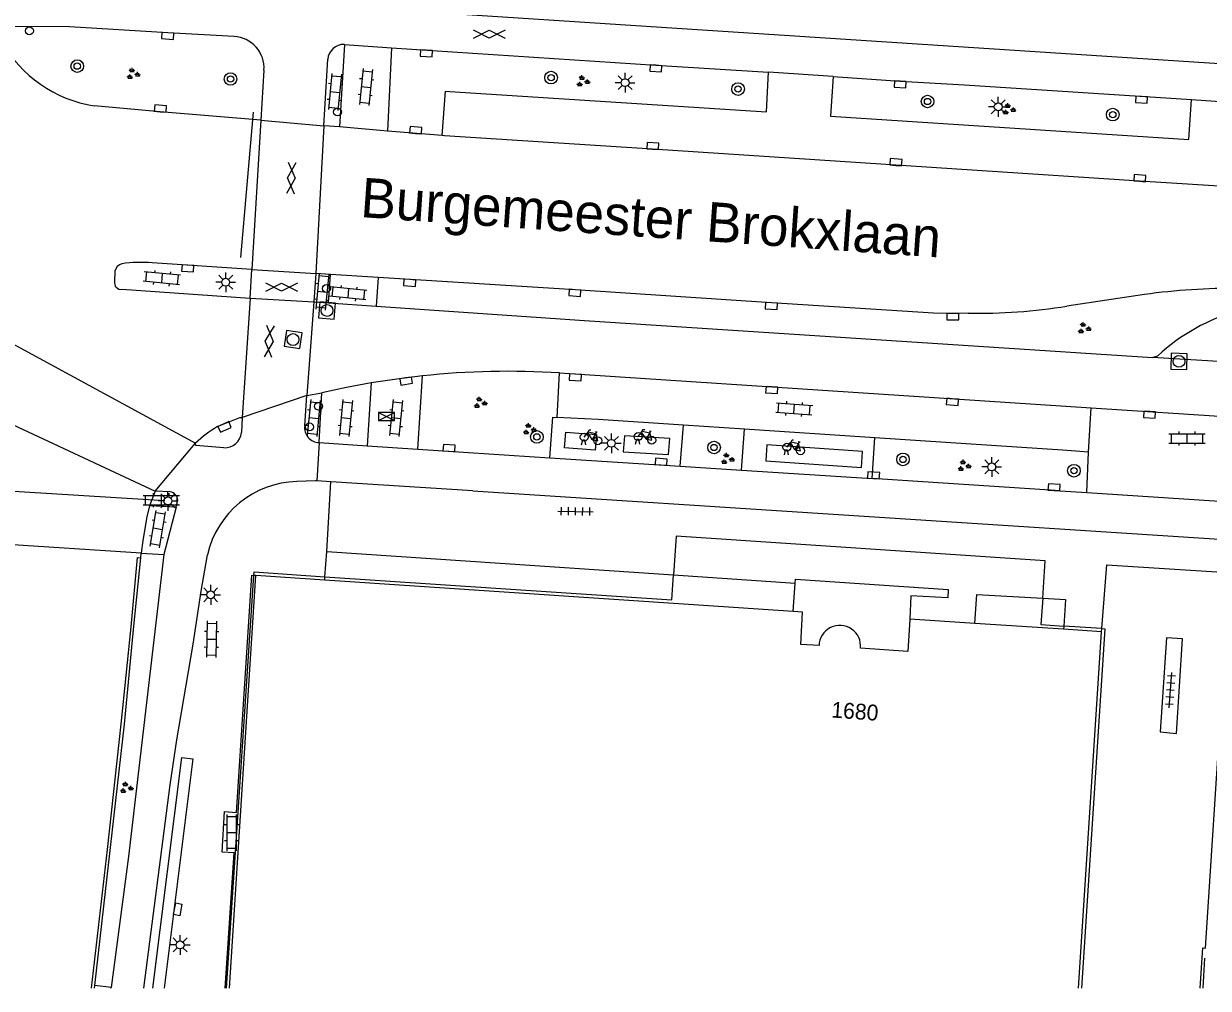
# Model space of a CAD drawing. Extents: x 132998 to 136004, y 396998 to 398512.
# Drawn here: x 133525.6 to 133600.6, y 397000 to 397061 of the extents above; entities that cross this region are included whole.
import ezdxf

# ---------------------------------------------------------------- set-up
doc = ezdxf.new("R2010")
doc.units = 0
for name, color, linetype in [('gg-afsc-muur', 7, 'Continuous'), ('gg-anno-huisnummerreeks BGT', 7, 'Continuous'), ('gg-anno-openbare ruimte label', 7, 'Continuous'), ('gg-bbg-onder overbouw', 7, 'Continuous'), ('gg-bbg-pand overbouw', 7, 'Continuous'), ('gg-knt-trap', 7, 'Continuous'), ('gg-knt-verharding', 7, 'Continuous'), ('gg-knt-verharding nz', 7, 'Continuous'), ('gg-kwrk-keermuur', 7, 'Continuous'), ('gt-grn-afwateringsgoot', 7, 'Continuous'), ('gt-grn-weggrens', 7, 'Continuous'), ('gt-knt-lijn portaal', 7, 'Continuous'), ('gt-symb-boom', 7, 'Continuous'), ('gt-symb-drukknoppaal', 7, 'Continuous'), ('gt-symb-fietsenrek', 7, 'Continuous'), ('gt-symb-gesloten verharding', 7, 'Continuous'), ('gt-symb-groenvak', 7, 'Continuous'), ('gt-symb-klinker verharding', 7, 'Continuous'), ('gt-symb-kolk', 7, 'Continuous'), ('gt-symb-kolk center center', 7, 'Continuous'), ('gt-symb-lichtmast', 7, 'Continuous'), ('gt-symb-rioolschacht', 7, 'Continuous'), ('gt-symb-tegel verharding', 7, 'Continuous'), ('gt-symb-verkeersregelinstallatiekast', 7, 'Continuous'), ('gt-symb-verkeersregelinstallatiepaal', 7, 'Continuous')]:
    doc.layers.add(name, color=color, linetype=linetype)

# ---------------------------------------------------------------- blocks, each defined once
blk = doc.blocks.new('gt0-KL1')
at = {"layer": 'gt-symb-klinker verharding'}
for p, q in [((-1.15, 0.3), (1.15, 0.3)), ((-1, -0.3), (-1, 0.3)), ((-0.5, 0.3), (-0.5, 0.45)), ((0, -0.3), (0, 0.3)), ((0.5, 0.3), (0.5, 0.45)), ((1, -0.3), (1, 0.3)), ((-1.15, -0.3), (1.15, -0.3)), ((-0.5, -0.45), (-0.5, -0.3)), ((0.5, -0.45), (0.5, -0.3))]:
    blk.add_line(p, q, dxfattribs=at)
blk = doc.blocks.new('gt0-KOLK')
at = {"layer": 'gt-symb-kolk'}
blk.add_lwpolyline([(0, 0), (0.375, 0), (0.375, 0.4), (-0.375, 0.4), (-0.375, 0), (0, 0)], dxfattribs=at)
blk = doc.blocks.new('gt0-RS')
at = {"layer": 'gt-symb-rioolschacht'}
blk.add_lwpolyline([(-0.5, -0.5), (0.5, -0.5), (0.5, 0.5), (-0.5, 0.5)], close=True, dxfattribs=at)
blk.add_circle((0, 0), 0.375, dxfattribs=at)
blk = doc.blocks.new('gt0-TEG1')
at = {"layer": 'gt-symb-tegel verharding'}
for p, q in [((-1.125, 0), (1.125, 0)), ((-0.9, -0.25), (-0.9, 0.25)), ((-0.45, -0.25), (-0.45, 0.25)), ((0, -0.25), (0, 0.25)), ((0.45, -0.25), (0.45, 0.25)), ((0.9, -0.25), (0.9, 0.25))]:
    blk.add_line(p, q, dxfattribs=at)
blk = doc.blocks.new('gt0-BOOM')
at = {"layer": 'gt-symb-boom'}
for radius in [0.4, 0.2]:
    blk.add_circle((0, 0), radius, dxfattribs=at)
blk = doc.blocks.new('gt0-GRVAK')
at = {"layer": 'gt-symb-groenvak'}
for p, q in [((-0.11, 0.189), (-0.228, 0.24)), ((-0.182, 0.153), (0.088, 0.153)), ((-0.091, 0.211), (-0.156, 0.322)), ((-0.047, 0.214), (-0.047, 0.393)), ((-0.004, 0.211), (0.061, 0.322)), ((0.015, 0.189), (0.133, 0.24)), ((0.262, -0.052), (0.197, 0.059)), ((0.305, -0.049), (0.305, 0.13)), ((0.349, -0.052), (0.414, 0.059)), ((-0.245, -0.228), (-0.363, -0.177)), ((-0.318, -0.264), (-0.047, -0.264)), ((-0.226, -0.206), (-0.291, -0.095)), ((-0.183, -0.203), (-0.183, -0.024)), ((-0.139, -0.206), (-0.074, -0.095)), ((-0.12, -0.228), (-0.002, -0.177)), ((0.243, -0.074), (0.125, -0.023)), ((0.17, -0.11), (0.441, -0.11)), ((0.368, -0.074), (0.486, -0.023))]:
    blk.add_line(p, q, dxfattribs=at)
blk = doc.blocks.new('gt0-FREK')
at = {"layer": 'gt-symb-fietsenrek'}
for p, q in [((0.259, 0.762), (0.294, 0.823)), ((0.54, 0.335), (0.259, 0.762)), ((0.294, 0.823), (0.767, 0.714)), ((0.757, 0.841), (0.866, 0.816)), ((0.767, 0.714), (0.84, 0.822)), ((0.767, 0.714), (0.54, 0.335)), ((0.895, 0.252), (0.767, 0.714))]:
    blk.add_line(p, q, dxfattribs=at)
for points in [[(0.036, 0.476), (0.228, 0.708), (0.259, 0.762)], [(0.294, 0.823), (0.36, 0.937), (0.452, 0.935)], [(-0.124, 0), (-0.047, 0.312), (0.053, 0.312), (0.12, 0)], [(0.54, 0.335), (0.555, 0.305), (0.895, 0.252)]]:
    blk.add_lwpolyline(points, dxfattribs=at)
for centre in [(0.036, 0.476), (0.895, 0.252)]:
    blk.add_circle(centre, 0.252, dxfattribs=at)
blk = doc.blocks.new('gt0-LMAST')
at = {"layer": 'gt-symb-lichtmast'}
for p, q in [((-0.182, 0.173), (-0.447, 0.438)), ((-0.005, 0.246), (-0.005, 0.621)), ((0.172, 0.173), (0.437, 0.438)), ((-0.255, -0.004), (-0.63, -0.004)), ((-0.182, -0.181), (-0.447, -0.446)), ((-0.005, -0.254), (-0.005, -0.629)), ((0.437, -0.446), (0.172, -0.181)), ((0.245, -0.004), (0.62, -0.004))]:
    blk.add_line(p, q, dxfattribs=at)
blk.add_circle((-0.005, -0.004), 0.25, dxfattribs=at)
blk = doc.blocks.new('gt0-GESVH1')
at = {"layer": 'gt-symb-gesloten verharding'}
for p, q in [((-0.992, -0.261), (0.008, 0.239)), ((0.008, -0.261), (-0.992, 0.239)), ((0.008, 0.239), (1.008, -0.261)), ((1.008, 0.239), (0.008, -0.261))]:
    blk.add_line(p, q, dxfattribs=at)
blk = doc.blocks.new('gt0-VIPAAL')
at = {"layer": 'gt-symb-verkeersregelinstallatiepaal'}
blk.add_circle((0, 0), 0.25, dxfattribs=at)
blk = doc.blocks.new('gt0-VRIKST')
at = {"layer": 'gt-symb-verkeersregelinstallatiekast'}
for p, q in [((-0.501, -0.249), (0.501, 0.249)), ((-0.501, 0.249), (0.501, -0.249))]:
    blk.add_line(p, q, dxfattribs=at)
blk.add_lwpolyline([(0.501, 0.249), (-0.501, 0.249), (-0.501, -0.249), (0.501, -0.249)], close=True, dxfattribs=at)
blk = doc.blocks.new('gt0-DPAAL')
at = {"layer": 'gt-symb-drukknoppaal'}
blk.add_circle((0, 0), 0.25, dxfattribs=at)
blk = doc.blocks.new('gt0-KOLKCC')
at = {"layer": 'gt-symb-kolk center center'}
blk.add_lwpolyline([(-0.375, 0.2), (0.375, 0.2), (0.375, -0.2), (-0.375, -0.2)], close=True, dxfattribs=at)

msp = doc.modelspace()

# ---------------------------------------------------------------- linework, layer by layer
at = {"layer": 'gg-afsc-muur'}
for p, q in [((133544.69, 397026.048), (133544.811, 397027.64)), ((133544.69, 397026.048), (133544.811, 397027.64)), ((133544.811, 397027.64), (133566.752, 397026.164)), ((133544.811, 397027.64), (133566.752, 397026.164)), ((133544.673, 397025.83), (133544.69, 397026.048)), ((133544.673, 397025.83), (133544.69, 397026.048)), ((133566.752, 397026.164), (133574.45, 397025.646)), ((133566.752, 397026.164), (133574.45, 397025.646)), ((133591.458, 397022.922), (133591.445, 397022.722)), ((133591.458, 397022.922), (133591.445, 397022.722))]:
    msp.add_line(p, q, dxfattribs=at)
for points in [[(133585.827, 397023.097), (133585.952, 397024.913), (133590.118, 397024.684)], [(133585.827, 397023.097), (133585.952, 397024.913), (133590.118, 397024.684)], [(133590.118, 397024.684), (133591.568, 397024.604), (133591.458, 397022.922)], [(133590.118, 397024.684), (133591.568, 397024.604), (133591.458, 397022.922)], [(133533.794, 397000), (133535.632, 397014.605), (133536.332, 397014.522), (133534.514, 397000)]]:
    msp.add_lwpolyline(points, dxfattribs=at)
at = {"layer": 'gg-bbg-onder overbouw'}
for p, q in [((133538.642, 397000), (133540.326, 397026.121)), ((133544.673, 397025.83), (133540.326, 397026.121)), ((133574.332, 397023.843), (133544.673, 397025.83)), ((133585.827, 397023.097), (133581.717, 397023.371)), ((133591.445, 397022.722), (133585.827, 397023.097)), ((133593.851, 397022.562), (133591.445, 397022.722)), ((133592.39, 397000), (133593.851, 397022.562))]:
    msp.add_line(p, q, dxfattribs=at)
for points in [[(133575.963, 397021.693), (133574.805, 397021.761), (133574.925, 397023.803), (133574.332, 397023.843)], [(133581.717, 397023.371), (133581.579, 397021.306), (133578.587, 397021.52)]]:
    msp.add_lwpolyline(points, dxfattribs=at)
msp.add_arc((133577.278, 397021.653), 1.316, 354.19244, 178.26347, dxfattribs=at)
at = {"layer": 'gg-bbg-pand overbouw'}
for p, q in [((133566.915, 397028.609), (133566.752, 397026.164)), ((133590.276, 397027.047), (133566.915, 397028.609)), ((133590.118, 397024.684), (133590.276, 397027.047)), ((133538.469, 397000), (133540.191, 397026.13)), ((133593.867, 397022.761), (133591.458, 397022.922))]:
    msp.add_line(p, q, dxfattribs=at)
for points in [[(133540.191, 397026.13), (133540.205, 397026.348), (133544.69, 397026.048)], [(133544.69, 397026.048), (133566.646, 397024.58), (133566.752, 397026.164)], [(133590.118, 397024.684), (133590.007, 397023.019), (133591.458, 397022.922)], [(133593.867, 397022.761), (133594.042, 397022.749), (133592.568, 397000)]]:
    msp.add_lwpolyline(points, dxfattribs=at)
at = {"layer": 'gg-knt-trap'}
msp.add_line((133574.332, 397023.843), (133574.45, 397025.646), dxfattribs=at)
msp.add_lwpolyline([(133574.45, 397025.646), (133574.466, 397025.897), (133584.142, 397025.246), (133584.106, 397024.704), (133581.781, 397024.841), (133581.717, 397023.371)], dxfattribs=at)
at = {"layer": 'gg-knt-verharding'}
for p, q in [((133696.467, 397052.336), (133548.813, 397061.914)), ((133545.929, 397059.728), (133545.615, 397054.514)), ((133545.929, 397059.728), (133548.912, 397059.507)), ((133548.912, 397059.507), (133548.659, 397054.253)), ((133540.831, 397058.098), (133540.631, 397054.95)), ((133544.616, 397054.578), (133544.868, 397058.791)), ((133576.859, 397057.708), (133572.758, 397057.974)), ((133534.26, 397055.477), (133530.091, 397055.838)), ((133599.538, 397056.243), (133603.571, 397055.973)), ((133540.631, 397054.95), (133534.26, 397055.477)), ((133545.615, 397054.514), (133544.616, 397054.578)), ((133548.659, 397054.253), (133545.615, 397054.514)), ((133552.119, 397053.962), (133548.659, 397054.253)), ((133552.266, 397053.953), (133552.119, 397053.962)), ((133531.386, 397045.375), (133531.38, 397044.732)), ((133540.054, 397045.487), (133533.759, 397045.913)), ((133539.955, 397043.685), (133540.054, 397045.487)), ((133544.112, 397045.236), (133543.996, 397043.448)), ((133545.047, 397045.175), (133544.112, 397045.236)), ((133544.924, 397043.384), (133545.047, 397045.175)), ((133548.054, 397044.978), (133545.047, 397045.175)), ((133548.054, 397044.978), (133547.939, 397043.177)), ((133531.84, 397044.235), (133539.955, 397043.685)), ((133596.564, 397043.91), (133591.647, 397043.17)), ((133543.996, 397043.448), (133544.924, 397043.384)), ((133544.924, 397043.384), (133547.939, 397043.177)), ((133597.067, 397039.921), (133597.405, 397040.03)), ((133550.571, 397034.125), (133550.858, 397038.757)), ((133559.39, 397036.125), (133559.543, 397038.945)), ((133559.543, 397038.945), (133593.192, 397036.741)), ((133547.616, 397038.307), (133547.366, 397034.338)), ((133543.411, 397035.602), (133543.545, 397037.507)), ((133543.545, 397037.507), (133544.502, 397037.675)), ((133544.319, 397034.54), (133544.502, 397037.675)), ((133593.192, 397036.741), (133604.999, 397035.968)), ((133539.451, 397036.133), (133539.409, 397035.164)), ((133567.176, 397033.043), (133567.387, 397035.641)), ((133571.25, 397035.384), (133567.387, 397035.641)), ((133571.06, 397032.794), (133571.25, 397035.384)), ((133579.488, 397034.837), (133571.25, 397035.384)), ((133579.335, 397032.263), (133579.488, 397034.837)), ((133591.379, 397034.046), (133579.488, 397034.837)), ((133544.319, 397034.54), (133547.366, 397034.338)), ((133547.366, 397034.338), (133550.571, 397034.125)), ((133550.571, 397034.125), (133553.771, 397033.912)), ((133553.771, 397033.912), (133558.926, 397033.577)), ((133558.926, 397033.577), (133567.176, 397033.043)), ((133593.009, 397033.938), (133591.379, 397034.046)), ((133592.903, 397031.371), (133593.009, 397033.938)), ((133567.176, 397033.043), (133571.06, 397032.794)), ((133571.06, 397032.794), (133579.335, 397032.263)), ((133545.069, 397032.059), (133544.177, 397032.115)), ((133554.05, 397031.491), (133545.069, 397032.059)), ((133591.233, 397031.481), (133579.335, 397032.263)), ((133533.947, 397031.462), (133533.577, 397030.535)), ((133534.904, 397031.416), (133533.947, 397031.462)), ((133554.05, 397031.491), (133602.322, 397028.358)), ((133591.233, 397031.481), (133592.903, 397031.371)), ((133592.903, 397031.371), (133604.642, 397030.616)), ((133535.28, 397030.448), (133533.577, 397030.535)), ((133535.28, 397030.448), (133534.483, 397027.458)), ((133535.28, 397030.448), (133535.375, 397030.888)), ((133533.032, 397027.251), (133533.061, 397027.532)), ((133533.061, 397027.532), (133534.483, 397027.458)), ((133540.326, 397026.121), (133540.191, 397026.13)), ((133600.267, 397000), (133600.389, 397001.897)), ((133531.151, 397000.049), (133530.136, 397000.174)), ((133531.144, 397000), (133531.151, 397000.049))]:
    msp.add_line(p, q, dxfattribs=at)
for points in [[(133538.946, 397060.242), (133534.746, 397060.475), (133528.525, 397060.852), (133523.921, 397060.869)], [(133548.912, 397059.507), (133565.643, 397058.412), (133572.758, 397057.974)], [(133552.604, 397056.759), (133572.63, 397055.475), (133572.758, 397057.974)], [(133576.859, 397057.708), (133576.681, 397055.19), (133599.36, 397053.722), (133599.538, 397056.243)], [(133576.859, 397057.708), (133581.108, 397057.414), (133585.165, 397057.177), (133599.538, 397056.243)], [(133552.119, 397053.962), (133552.317, 397056.777), (133552.604, 397056.759)], [(133658.149, 397047.07), (133639.526, 397048.278), (133624.11, 397049.297), (133608.695, 397050.289), (133596.255, 397051.07), (133565.429, 397053.103), (133552.266, 397053.953)], [(133585.403, 397042.721), (133584.427, 397042.71), (133583.217, 397042.729), (133572.957, 397043.384), (133560.519, 397044.212), (133548.054, 397044.978)], [(133547.939, 397043.177), (133561.125, 397042.271), (133597.067, 397039.921)], [(133550.858, 397038.757), (133549.235, 397038.558), (133547.616, 397038.307)], [(133547.616, 397038.307), (133546.054, 397038.015), (133544.502, 397037.675)], [(133537.888, 397035.551), (133538.255, 397035.711), (133539.293, 397036.122), (133539.451, 397036.133)], [(133558.926, 397033.577), (133559.105, 397036.139), (133559.39, 397036.125)], [(133567.387, 397035.641), (133561.99, 397036), (133559.39, 397036.125)], [(133538.299, 397034.21), (133536.515, 397034.352), (133536.501, 397034.509)], [(133544.177, 397032.115), (133544.083, 397032.121), (133542.91, 397032.073)], [(133533.577, 397030.535), (133533.419, 397029.839), (133533.155, 397028.342), (133533.061, 397027.532)], [(133534.483, 397027.458), (133532.267, 397008.331), (133531.151, 397000.049)], [(133533.23, 397000), (133534.892, 397012.88), (133535.316, 397015.718), (133536.346, 397021.777), (133536.847, 397025.141), (133537.251, 397027.435)], [(133538.382, 397000), (133538.934, 397008.575), (133538.176, 397008.624), (133538.341, 397011.179), (133539.099, 397011.13), (133540.067, 397026.138), (133540.191, 397026.13)], [(133600.247, 397002.557), (133600.431, 397002.545), (133601.842, 397024.324)], [(133597.555, 397016.221), (133598.578, 397016.133), (133598.973, 397022.116), (133597.951, 397022.187), (133597.555, 397016.221)]]:
    msp.add_lwpolyline(points, dxfattribs=at)
for centre, radius, start, end in [((133531.389, 397063.97), 8.235, 209.41308, 260.93337), ((133538.82, 397058.231), 2.015, 356.21929, 86.42444), ((133545.87, 397058.725), 1.004, 86.65192, 176.2454), ((133532.062, 397045.197), 0.699, 109.40916, 165.29066), ((133533.064, 397036.619), 9.32, 85.72064, 97.60508), ((133531.784, 397044.644), 0.413, 167.71705, 277.85476), ((133602.645, 396998.366), 45.948, 90.15201, 97.60504), ((133585.926, 397079.086), 36.369, 269.17581, 279.0502), ((133606.095, 397030.57), 12.845, 106.23673, 132.57051), ((133556.314, 396987.411), 51.635, 86.41467, 96.06545), ((133544.338, 397035.475), 0.935, 172.2146, 268.84566), ((133542.169, 397028.409), 8.327, 120.93698, 132.89529), ((133538.343, 397035.281), 1.072, 267.64379, 353.71165), ((133543.07, 397026.106), 5.969, 91.53647, 167.13821), ((133534.79, 397030.84), 0.587, 4.68177, 78.78705)]:
    msp.add_arc(centre, radius, start, end, dxfattribs=at)
at = {"layer": 'gg-knt-verharding nz'}
for p, q in [((133540.631, 397054.95), (133540.054, 397045.487)), ((133540.631, 397054.95), (133544.616, 397054.578)), ((133544.616, 397054.578), (133544.112, 397045.236)), ((133540.054, 397045.487), (133544.112, 397045.236)), ((133517.991, 397044.538), (133536.501, 397034.509)), ((133539.955, 397043.685), (133539.451, 397036.133)), ((133539.955, 397043.685), (133543.996, 397043.448)), ((133543.996, 397043.448), (133543.545, 397037.507)), ((133607.838, 397039.272), (133597.067, 397039.921)), ((133517.85, 397038.972), (133533.947, 397031.462)), ((133543.545, 397037.507), (133539.451, 397036.133)), ((133593.009, 397033.938), (133593.192, 397036.741)), ((133533.947, 397031.462), (133536.377, 397034.361)), ((133536.377, 397034.361), (133536.501, 397034.509)), ((133593.851, 397022.562), (133593.867, 397022.761))]:
    msp.add_line(p, q, dxfattribs=at)
for points in [[(133559.854, 397034.197), (133559.937, 397035.191), (133561.882, 397035.048), (133561.798, 397034.053), (133559.854, 397034.197)], [(133563.653, 397034.967), (133563.571, 397033.951), (133566.443, 397033.788), (133566.525, 397034.803), (133563.653, 397034.967)], [(133572.594, 397033.39), (133578.65, 397032.951), (133578.722, 397033.963), (133572.666, 397034.403), (133572.594, 397033.39)], [(133593.867, 397022.761), (133594.182, 397026.798), (133601.797, 397026.313)]]:
    msp.add_lwpolyline(points, dxfattribs=at)
at = {"layer": 'gg-kwrk-keermuur'}
msp.add_line((133600.079, 397000), (133600.247, 397002.557), dxfattribs=at)
at = {"layer": 'gt-grn-afwateringsgoot'}
msp.add_line((133530.114, 397000), (133530.136, 397000.174), dxfattribs=at)
for points in [[(133529.913, 397000), (133530.934, 397008.776), (133531.799, 397016.71), (133532.424, 397022.88), (133532.834, 397027.27), (133533.032, 397027.251)], [(133530.136, 397000.174), (133531.995, 397016.719), (133532.589, 397022.922), (133533.032, 397027.251)]]:
    msp.add_lwpolyline(points, dxfattribs=at)
at = {"layer": 'gt-grn-weggrens'}
for p, q in [((133544.319, 397034.54), (133544.177, 397032.115)), ((133544.811, 397027.64), (133545.069, 397032.059)), ((133533.061, 397027.532), (133523.692, 397028.138))]:
    msp.add_line(p, q, dxfattribs=at)
at = {"layer": 'gt-knt-lijn portaal'}
for p, q in [((133540.14, 397055.441), (133539.353, 397046.249)), ((133522.778, 397031.608), (133534.55, 397030.861))]:
    msp.add_line(p, q, dxfattribs=at)

# ---------------------------------------------------------------- block references
at = {"layer": 'gt-symb-boom'}
for p in [(133529.01, 397058.359), (133538.713, 397057.545), (133559.005, 397057.631), (133570.837, 397056.909), (133582.829, 397056.121), (133594.556, 397055.291), (133558.103, 397034.895), (133569.319, 397034.225), (133581.277, 397033.468), (133592.095, 397032.756)]:
    msp.add_blockref('gt0-BOOM', p, dxfattribs=at)
at = {"layer": 'gt-symb-drukknoppaal'}
for p in [(133525.987, 397060.595), (133543.713, 397035.529)]:
    msp.add_blockref('gt0-DPAAL', p, dxfattribs=at)
at = {"layer": 'gt-symb-fietsenrek'}
for p in [(133561.061, 397034.402), (133564.477, 397034.437), (133573.895, 397033.77)]:
    msp.add_blockref('gt0-FREK', p, dxfattribs=at)
at = {"layer": 'gt-symb-gesloten verharding'}
for p in [(133555.086, 397060.399), (133541.941, 397044.387)]:
    msp.add_blockref('gt0-GESVH1', p, dxfattribs=at)
for p, rotation in [((133542.572, 397051.286), -93.09405805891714), ((133541.15, 397040.936), 85.64084837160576)]:
    msp.add_blockref('gt0-GESVH1', p, dxfattribs=dict(at, rotation=rotation))
at = {"layer": 'gt-symb-groenvak'}
for p in [(133532.526, 397057.861), (133561.003, 397057.392), (133587.961, 397055.62), (133592.729, 397041.762), (133554.502, 397037.046), (133557.616, 397035.374), (133570.151, 397033.493), (133585.127, 397033.064), (133532.106, 397012.683)]:
    msp.add_blockref('gt0-GRVAK', p, dxfattribs=at)
at = {"layer": 'gt-symb-klinker verharding'}
for p, rotation in [((133547.283, 397057.039), -95.73909849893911), ((133545.319, 397056.729), -95.73909849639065), ((133534.366, 397044.937), 174.26090150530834), ((133544.518, 397044.084), -95.73909849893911), ((133546.16, 397043.98), 174.260901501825), ((133543.983, 397036.09), -95.73909849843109), ((133546.016, 397036.09), -95.73909849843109), ((133549.191, 397036.09), -95.73909849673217), ((133574.391, 397036.668), -4.187704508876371), ((133534.116, 397029.061), 80.73547601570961), ((133537.508, 397022.094), -90.97393443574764), ((133538.792, 397009.842), 90)]:
    msp.add_blockref('gt0-KL1', p, dxfattribs=dict(at, rotation=rotation))
for p in [(133599.261, 397034.791), (133534.335, 397030.894)]:
    msp.add_blockref('gt0-KL1', p, dxfattribs=at)
at = {"layer": 'gt-symb-kolk'}
for p, rotation in [((133534.746, 397060.475), 176.55950512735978), ((133551.117, 397059.374), 176.55950512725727), ((133565.643, 397058.412), 176.44511133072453), ((133581.108, 397057.414), 176.67392639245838), ((133534.26, 397055.477), -4.701808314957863), ((133596.383, 397056.443), 176.33074590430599), ((133550.418, 397054.105), -4.807202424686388), ((133565.429, 397053.103), -3.7835902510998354), ((133580.814, 397052.081), -3.7264258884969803), ((133596.255, 397051.07), -3.612074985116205), ((133536.018, 397045.76), 176.10210376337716), ((133550.067, 397044.846), 176.27357411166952), ((133560.519, 397044.212), 176.21640974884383), ((133572.957, 397043.384), 176.33074590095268), ((133584.427, 397042.71), -179.36977184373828), ((133549.799, 397038.627), -171.65876984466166), ((133560.55, 397038.87), 176.27357411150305), ((133572.981, 397038.064), 176.2164097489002), ((133584.417, 397037.312), 176.273574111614), ((133596.894, 397036.499), 176.2771809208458), ((133538.255, 397035.711), -156.41000982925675), ((133552.533, 397033.994), -3.738924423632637), ((133565.956, 397033.121), -3.7264258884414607), ((133579.403, 397032.259), -3.669254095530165), ((133590.824, 397031.506), -3.7835902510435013)]:
    msp.add_blockref('gt0-KOLK', p, dxfattribs=dict(at, rotation=rotation))
at = {"layer": 'gt-symb-kolk center center', "rotation": 79.80279442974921}
msp.add_blockref('gt0-KOLKCC', (133535.377, 397005), dxfattribs=at)
at = {"layer": 'gt-symb-lichtmast'}
for p in [(133563.691, 397057.317), (133587.309, 397055.79), (133538.413, 397044.686), (133562.823, 397034.493), (133586.896, 397033.001), (133534.754, 397030.85), (133537.463, 397024.903), (133535.529, 397002.751)]:
    msp.add_blockref('gt0-LMAST', p, dxfattribs=at)
at = {"layer": 'gt-symb-rioolschacht'}
for p, rotation in [((133544.822, 397042.895), 174.95083353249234), ((133542.67, 397041.054), 171.54573827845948), ((133598.746, 397039.674), -91.60386277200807)]:
    msp.add_blockref('gt0-RS', p, dxfattribs=dict(at, rotation=rotation))
at = {"layer": 'gt-symb-tegel verharding'}
for p, rotation in [((133560.55, 397030.183), -0.9739344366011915), ((133598.2, 397018.867), 85.64084837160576)]:
    msp.add_blockref('gt0-TEG1', p, dxfattribs=dict(at, rotation=rotation))
at = {"layer": 'gt-symb-verkeersregelinstallatiekast'}
msp.add_blockref('gt0-VRIKST', (133548.589, 397036.185), dxfattribs=at)
at = {"layer": 'gt-symb-verkeersregelinstallatiepaal', "rotation": 180}
for p in [(133545.484, 397055.456), (133544.785, 397044.285), (133544.288, 397036.832)]:
    msp.add_blockref('gt0-VIPAAL', p, dxfattribs=at)

# ---------------------------------------------------------------- texts
at = {"layer": 'gg-anno-huisnummerreeks BGT'}
msp.add_text('1680', height=1, rotation=355.9, dxfattribs=at).set_placement((133576.716, 397017.142))
at = {"layer": 'gg-anno-openbare ruimte label'}
msp.add_text('Burgemeester Brokxlaan', height=2.5, rotation=356, dxfattribs=at).set_placement((133546.89, 397048.812))

doc.saveas('drawing.dxf')
